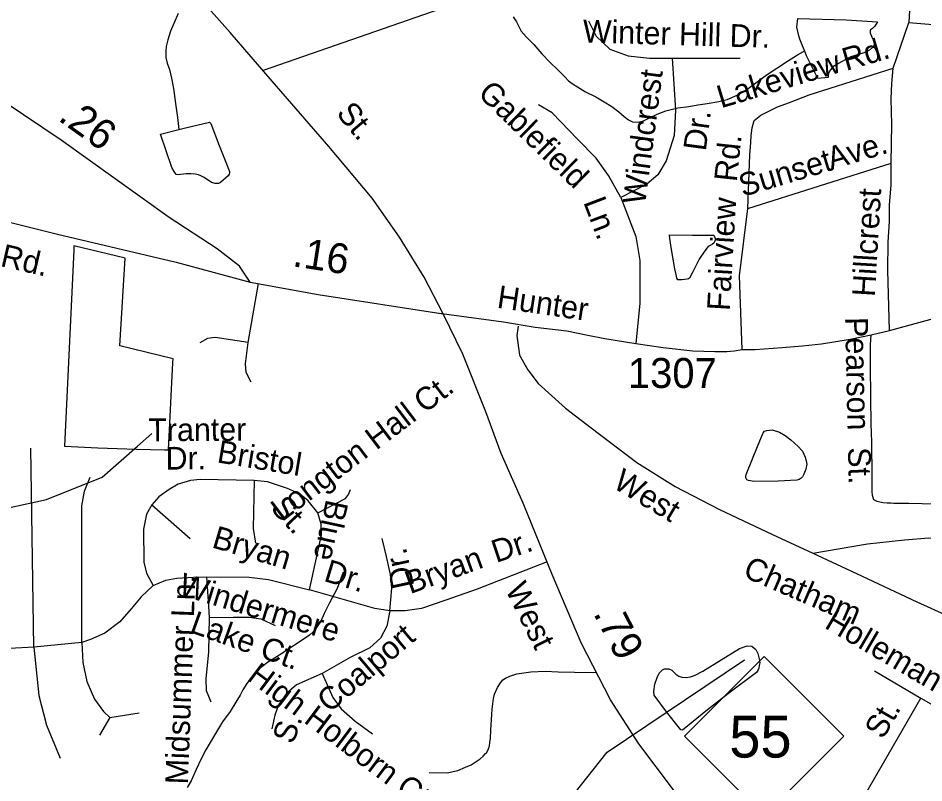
# Model space of a CAD drawing. Extents: x 2001466 to 2224147, y 644118 to 847247.
# Drawn here: x 2038995 to 2042780, y 720761 to 723956 of the extents above; entities that cross this region are included whole.
import ezdxf

# ---------------------------------------------------------------- set-up
doc = ezdxf.new("R2010")
doc.units = 0
for name, color, linetype in [('Exist Boundary Political City Limit New Hole', 7, 'Continuous'), ('Exist Hydrographic Creek Single Shore', 7, 'Continuous'), ('Exist Hydrographic Misc Water Feature', 7, 'Continuous'), ('Exist Road Non-System Type 51', 7, 'Continuous'), ('Exist Road Non-System Type 51 Label', 7, 'Continuous'), ('Exist Road Primary NC Attributed', 7, 'Continuous'), ('Exist Road Primary NC Label', 7, 'Continuous'), ('Exist Road Primary NC Service Mileage Hundredths English Label', 7, 'Continuous'), ('Exist Road Primary NC Shield CELL', 7, 'Continuous'), ('Exist Road Primary NC Shield Number Label', 7, 'Continuous'), ('Exist Road Secondary Mileage Hundredths English Label', 7, 'Continuous'), ('Exist Road Secondary Type 51 Attributed', 7, 'Continuous'), ('Exist Road Secondary Type 51 Label', 7, 'Continuous'), ('Exist Road Secondary Type 51 Number Label', 7, 'Continuous'), ('Map Preparation Boundary City Limit Buffer Line', 7, 'Continuous')]:
    doc.layers.add(name, color=color, linetype=linetype)

msp = doc.modelspace()

# ---------------------------------------------------------------- linework, layer by layer
at = {"layer": 'Exist Boundary Political City Limit New Hole'}
msp.add_lwpolyline([(2039227.4, 722986.4), (2039188.4, 722167.4), (2039328.1, 722161.6), (2039489.1, 722155.7), (2039606.4, 722152.9), (2039623.2, 722152.6), (2039641.4, 722517), (2039642.2, 722533.3), (2039420, 722587.4), (2039442.5, 722952.8), (2039228.2, 723004.2), (2039227.4, 722986.4)], dxfattribs=at)
at = {"layer": 'Exist Hydrographic Creek Single Shore'}
msp.add_lwpolyline([(2040636.7, 720167.1), (2040707, 720206.2), (2040765.1, 720306.8), (2041098.1, 720549.3), (2041240, 720615.3), (2041456.1, 720889.8), (2042030, 721275.1)], dxfattribs=at)
at = {"layer": 'Exist Hydrographic Misc Water Feature'}
msp.add_line((2039493.1, 722167.7), (2039554, 722221.3), dxfattribs=at)
for points in [[(2039663.5, 723975.3), (2039645.7, 723933.4), (2039631.7, 723901.3), (2039619.9, 723865.3), (2039613.9, 723837.3), (2039612.1, 723817.3), (2039612.1, 723791.3), (2039618, 723767.3), (2039628.1, 723741.3), (2039636.1, 723705.3), (2039644.3, 723661.4), (2039652.5, 723599.4), (2039660.5, 723541.4), (2039666.4, 723491.4)], [(2041063.4, 723962), (2041077.6, 723940), (2041097.7, 723902), (2041117.6, 723878), (2041149.5, 723846.1), (2041183.8, 723806.2), (2041217.8, 723770.2), (2041249.8, 723740.3), (2041279.8, 723710.4), (2041295.7, 723694.5), (2041314, 723680.4), (2041332, 723668.5), (2041365.9, 723648.6), (2041410, 723626.6), (2041444, 723606.7), (2041476.2, 723586.8), (2041506.1, 723564.8), (2041528.1, 723544.9), (2041546.1, 723530.9), (2041562.3, 723522.9), (2041586.3, 723520.9), (2041608, 723527), (2041636.1, 723541.1), (2041666.1, 723555.1), (2041702.2, 723569.2), (2041752, 723581.3), (2041797.9, 723587.4), (2041836.1, 723593.4), (2041874, 723599.5), (2041924, 723607.6), (2041958.1, 723615.6), (2041999.9, 723633.7), (2042039.9, 723657.8), (2042089.7, 723693.9), (2042125.8, 723719.9), (2042209.7, 723776.1), (2042251.5, 723802.1), (2042277.5, 723816.2), (2042281.4, 723820.2)], [(2042281.4, 723820.2), (2042273.4, 723840.2), (2042261.5, 723868.1), (2042257.4, 723882.1), (2042249.4, 723918.1), (2042253.1, 723954.2), (2042455.3, 723948.5), (2042587.2, 723940.8), (2042575.3, 723922.8), (2042565.4, 723912.7), (2042557.4, 723906.7), (2042555.4, 723902.7), (2042555.4, 723894.7), (2042561.3, 723880.7), (2042573.4, 723852.8), (2042571.4, 723840.8), (2042565.4, 723832.7), (2042553.5, 723822.7), (2042529.5, 723810.6), (2042489.6, 723798.6), (2042475.4, 723794.6), (2042463.5, 723788.6), (2042423.5, 723766.4), (2042399.5, 723752.4), (2042389.5, 723740.5), (2042385.6, 723734.4), (2042381.7, 723724.4), (2042379.7, 723716.4), (2042379.7, 723708.4), (2042337.6, 723704.3), (2042291.7, 723796.3), (2042281.4, 723820.2)], [(2039666.4, 723491.4), (2039694.5, 723497.5), (2039794.6, 723521.7), (2039800.5, 723515.7), (2039834.5, 723423.8), (2039862.6, 723353.8), (2039878.8, 723315.8), (2039878.8, 723309.8), (2039876.8, 723303.8), (2039872.9, 723297.8), (2039840.9, 723269.8), (2039832.9, 723265.8), (2039818.8, 723265.8), (2039802.8, 723269.8), (2039772.8, 723289.7), (2039758.9, 723297.6), (2039748.8, 723301.6), (2039734.9, 723303.6), (2039716.8, 723305.5), (2039696.7, 723305.5), (2039662.9, 723301.5), (2039654.9, 723303.4), (2039646.9, 723315.4), (2039636.9, 723331.4), (2039590.5, 723471.3), (2039666.4, 723491.4)], [(2041812.9, 723049.5), (2041902.9, 723049.6), (2041907, 723039.6), (2041908.9, 723031.6), (2041907, 723023.6), (2041903.1, 723015.6), (2041897.2, 723011.6), (2041887.1, 723005.6), (2041879.1, 723001.6), (2041865, 722983.6), (2041841.2, 722949.5), (2041823.1, 722913.5), (2041815.1, 722895.5), (2041801.4, 722869.4), (2041797.3, 722867.4), (2041791.4, 722865.4), (2041769.4, 722863.4), (2041751.4, 722863.4), (2041747.3, 722869.4), (2041745.2, 722885.4), (2041739.3, 722909.3), (2041725.1, 722989.3), (2041719, 723035.3), (2041716.9, 723051.3), (2041812.9, 723049.5)], [(2042170.7, 722022.3), (2042070.8, 722020.1), (2042046.9, 722024.1), (2042040.7, 722028), (2042036.8, 722036), (2042036.8, 722046), (2042040.7, 722056), (2042084.6, 722166.1), (2042108.4, 722224.1), (2042114.5, 722230.1), (2042124.4, 722234.1), (2042146.5, 722236.2), (2042176.4, 722226.3), (2042200.4, 722212.4), (2042224.4, 722194.4), (2042254.6, 722166.4), (2042272.6, 722146.5), (2042284.5, 722122.4), (2042288.6, 722106.5), (2042290.7, 722092.5), (2042286.8, 722072.5), (2042278.8, 722050.5), (2042272.6, 722040.5), (2042266.9, 722034.5), (2042258.9, 722028.5), (2042248.8, 722026.5), (2042170.7, 722022.3)], [(2038410.3, 721792.1), (2039113, 721944.9), (2039346.1, 722038.5), (2039493.1, 722167.7)], [(2040353.7, 721641), (2040327.9, 721572.9), (2040296.1, 721512.9), (2040274, 721468.9), (2040260.2, 721436.8), (2040248.1, 721418.8), (2040236.2, 721402.8), (2040228.2, 721392.8), (2040212.2, 721378.8), (2040190.3, 721362.7), (2040150.3, 721336.7), (2040124.5, 721320.6), (2040088.4, 721296.5), (2040036.5, 721264.4), (2040000.4, 721236.4), (2039978.5, 721212.4), (2039950.6, 721176.3), (2039934.6, 721150.3), (2039922.7, 721128.2), (2039904.9, 721098.3), (2039880.9, 721060.2), (2039848.9, 721016.1), (2039815.1, 720960.1), (2039779.2, 720900.1), (2039759.3, 720862), (2039739.2, 720818), (2039717.5, 720769.9), (2039701.5, 720741.9)], [(2041704.6, 721057.6), (2041652.5, 721127.5), (2041652.3, 721143.5), (2041656.4, 721173.5), (2041666.3, 721201.4), (2041674.3, 721219.5), (2041688.2, 721233.5), (2041696.2, 721237.5), (2041714.3, 721237.6), (2041726.4, 721231.6), (2041744.2, 721215.6), (2041756.3, 721207.6), (2041768.2, 721203.7), (2041786.2, 721201.7), (2041804.3, 721203.8), (2041822.3, 721209.8), (2041856.4, 721227.8), (2042009.9, 721322.1), (2042041.9, 721334.2), (2042062, 721332.2), (2042078, 721318.2), (2042086.2, 721302.3), (2042092.2, 721280.3), (2042094.2, 721262.3), (2042092.2, 721252.2), (2042090.1, 721240.3), (2042086.2, 721230.3), (2042080.3, 721222.3), (2042070.2, 721214.2), (2041976.3, 721144.1), (2041876.5, 721065.9), (2041770.9, 720981.7), (2041764.7, 720983.7), (2041704.6, 721057.6)]]:
    msp.add_lwpolyline(points, dxfattribs=at)
at = {"layer": 'Exist Road Non-System Type 51'}
for p, q in [((2042652.1, 723747.1), (2042717.6, 723937.6)), ((2042045.2, 723161), (2042643.1, 723350.3)), ((2040745, 722724.4), (2041024, 722687.1)), ((2042573.9, 721229.1), (2042768, 721115.5)), ((2042496.8, 720647), (2042768, 721115.5)), ((2042768, 721115.5), (2043033.7, 720960.5))]:
    msp.add_line(p, q, dxfattribs=at)
for points in [[(2042749.6, 724522.1), (2042717.6, 723937.6)], [(2041897.4, 724389.9), (2040018.3, 723736.9)], [(2041378.8, 723944.1), (2041410.4, 723881.1), (2041467.7, 723826.6), (2041545, 723797.9), (2041633.9, 723789.3), (2041728.4, 723789.3)], [(2042717.6, 723937.6), (2042800.5, 723930.3), (2042892.9, 723927.8), (2043000.3, 723922.8), (2043115.2, 723917.8), (2043200.2, 723912.8), (2043315.1, 723907.8), (2043502.4, 723905.3), (2043609.8, 723905.3), (2043689.7, 723902.8), (2043744.7, 723900.3), (2043772.1, 723895.3), (2043804.6, 723890.3), (2043839.6, 723890.3), (2043837.1, 722920)], [(2041728.4, 723789.3), (2041742.8, 723571.4), (2041737, 723465.3), (2041702.6, 723359.2), (2041668.3, 723301.8), (2041622.4, 723261.7), (2041513.5, 723207.2)], [(2041728.4, 723789.3), (2042012.1, 723789.3)], [(2042045.2, 723161), (2042052.7, 723384.3), (2042056.8, 723436.5), (2042058.2, 723465.4), (2042063.2, 723497.9), (2042070.7, 723527.9), (2042098.5, 723550.4), (2042113.1, 723557.9), (2042138.1, 723570.4), (2042168.1, 723585.4), (2042218.1, 723602.9), (2042300.5, 723635.4), (2042652.1, 723747.1)], [(2042643.1, 723350.3), (2042646.3, 723513.1), (2042644.3, 723619.1), (2042646.2, 723683.1), (2042652.1, 723747.1)], [(2041513.5, 723207.2), (2041461.9, 723299), (2041410.4, 723370.7), (2041333, 723450.9), (2041227, 723559.9), (2041169.6, 723594.3)], [(2042637, 722651.3), (2042629.3, 722903.2), (2042630.9, 723020.6), (2042637, 723106.1), (2042637, 723176.3), (2042643.1, 723258.7), (2042643.1, 723350.3)], [(2041513.5, 723207.2), (2041576.6, 723043.8), (2041593.7, 722943.4), (2041593.7, 722765.6), (2041576.6, 722596.5)], [(2042020.8, 722571.9), (2042010.2, 722879.3), (2042045.2, 723161)], [(2039956.6, 722601.3), (2039999, 722847.2)], [(2041024, 722687.1), (2041156.2, 722665.2), (2041288.1, 722649.5), (2041376, 722631.7), (2041447.6, 722617.4), (2041576.6, 722596.5), (2041691.2, 722580.1), (2041814.4, 722565.8), (2041906.1, 722562.9), (2041956.8, 722562.8), (2041987.3, 722565.8), (2042020.8, 722571.9), (2042075.7, 722571.9), (2042188, 722579.5), (2042272.8, 722586.5), (2042352.5, 722595.4), (2042472.3, 722614.6), (2042560.7, 722633), (2042637, 722651.3), (2042881.6, 722718.4)], [(2039956.6, 722601.3), (2039818.3, 722621.2), (2039785.6, 722618.4), (2039754.2, 722599.8)], [(2042963.7, 721923.8), (2042922, 721924.3), (2042886.7, 721923.8), (2042773.9, 721927.7), (2042717.2, 721928.7), (2042683.3, 721928.2), (2042655.4, 721928.8), (2042641.8, 721929.3), (2042626.3, 721929.8), (2042608.4, 721931.5), (2042585.2, 721936.6), (2042571.1, 721943.6), (2042565.8, 721962), (2042563.6, 721978), (2042564.9, 722000.7), (2042564.9, 722044.9), (2042562.4, 722185.1), (2042560.4, 722263.2), (2042558.1, 722367), (2042557.2, 722509.8), (2042557.9, 722591), (2042560.7, 722633)], [(2039969.4, 722435.8), (2039948.1, 722475.7), (2039945.2, 722511.4), (2039956.6, 722601.3)], [(2039060.2, 721328.2), (2039047.8, 722160.3)], [(2039261.5, 721347.2), (2039261.5, 721919.4), (2039272.8, 721979.6), (2039295.3, 722037.9)], [(2039980.9, 722024.8), (2039755.2, 722028.5), (2039715.7, 722024.8), (2039663, 722009.7), (2039625.6, 721987.1), (2039582.4, 721957), (2039554.1, 721923.1)], [(2039980.9, 722024.8), (2039977.1, 721823.4), (2039986.6, 721763.1)], [(2040248, 721889.2), (2040206.6, 721940.1), (2040170.9, 721968.3), (2040120.1, 721990.9), (2040037.3, 722019.1), (2039980.9, 722024.8)], [(2040248, 721889.2), (2040362.7, 721949.5), (2040375.9, 721966.4), (2040383.4, 721987.1)], [(2039554.1, 721923.1), (2039531.6, 721883.6), (2039518.4, 721821.5), (2039520.3, 721684.1), (2039531.6, 721637), (2039559.8, 721586.2)], [(2039554.1, 721923.1), (2039714, 721782)], [(2040212.3, 721567.4), (2040263, 721797), (2040261.2, 721842.2), (2040248, 721889.2)], [(2040548.9, 721480.8), (2040556.4, 721574.9), (2040550.8, 721631.4), (2040533.9, 721706.7), (2040516.9, 721782)], [(2042316.3, 721721), (2042545.3, 721760.3), (2042699.1, 721777.3), (2042801.7, 721785), (2042965.1, 721782.7)], [(2041205.3, 721685.4), (2040913.8, 721571.2), (2040782.1, 721524.1), (2040680.6, 721490.2), (2040612.9, 721480.8), (2040548.9, 721480.8)], [(2039559.8, 721586.2), (2039612.5, 721608.8), (2039657.6, 721616.3), (2039727.2, 721620.1), (2039781.7, 721622)], [(2039781.7, 721622), (2039960.4, 721620.1), (2040041.3, 721610.7), (2040212.3, 721567.4)], [(2039781.7, 721622), (2039790.8, 721499.5), (2039792.6, 721452.4)], [(2039559.8, 721586.2), (2039509, 721539.2), (2039467.6, 721488.4), (2039419.5, 721433.8), (2039357.4, 721386.7), (2039297.2, 721360.4), (2039261.5, 721347.2)], [(2040548.9, 721480.8), (2040485, 721490.2), (2040212.3, 721567.4)], [(2040548.9, 721480.8), (2040536.1, 721416), (2040509.1, 721366.3), (2040465.2, 721325.1), (2040382.9, 721285.4), (2040265.1, 721218.7)], [(2039792.6, 721452.4), (2039790.8, 721309.4), (2039779.5, 721196.5), (2039781.4, 721147.5), (2039800.2, 721100.5)], [(2039792.6, 721452.4), (2039894.2, 721454.3), (2039960, 721454.3), (2040008.9, 721446.8), (2040069.1, 721418.5)], [(2039060.2, 721328.2), (2038959.4, 721322.6), (2038889.8, 721307.5), (2038812.7, 721271.7), (2038716.8, 721213.4)], [(2039261.5, 721347.2), (2039060.2, 721328.2)], [(2039060.2, 721328.2), (2039081.9, 721126.4), (2039113.8, 721002.2), (2039170.3, 720864.8)], [(2039261.5, 721347.2), (2039265.3, 721264.2), (2039282.2, 721185.2), (2039314.2, 721111.8), (2039351.8, 721059.1), (2039378.1, 721034.6)], [(2040265.1, 721218.7), (2040158.7, 721170.4), (2040116.2, 721134.9), (2040083.6, 721088.1), (2040068, 721044.1), (2040055.2, 720987.3)], [(2040265.1, 721218.7), (2040309.5, 721118.3), (2040345, 721071.4), (2040403.2, 721018.9), (2040475.5, 720966.4)], [(2040712.7, 720805.1), (2040788.5, 720803.3), (2040832.7, 720813.2), (2040864.8, 720827.4), (2040888.8, 720837.3), (2040917.6, 720855.7), (2040926.5, 720862.3), (2040938.7, 720873.5), (2040948.7, 720883.5), (2040952.6, 720887.4), (2040958.7, 720899.5), (2040962.7, 720909.4), (2040964.8, 720915), (2040966.5, 720931.5), (2040968.7, 720947.5), (2040970.6, 720983.4), (2040974.5, 721047.4), (2040976.3, 721069.5), (2040978.6, 721092.1), (2040981.9, 721113.8), (2040986.2, 721131.5), (2040998.2, 721159.5), (2041010.2, 721179.4), (2041020.4, 721191.4), (2041032.2, 721199.4), (2041050.2, 721207.4), (2041062, 721211.6), (2041078.9, 721216.4), (2041108.1, 721221.6), (2041138.1, 721225.6), (2041198, 721227.8), (2041252.1, 721225.7), (2041320.1, 721223.9), (2041411.8, 721222.5)], [(2039378.1, 721034.6), (2039500.4, 721053.4)], [(2039378.1, 721034.6), (2039334.8, 720961.2)]]:
    msp.add_lwpolyline(points, dxfattribs=at)
at = {"layer": 'Exist Road Primary NC Attributed'}
for points in [[(2040771.7, 722720.5), (2040692.3, 722873.8), (2040588.2, 723041.4), (2040474.1, 723203.5), (2040292.7, 723419.8), (2040056.6, 723692.8), (2039880.7, 723895.6), (2039599.1, 724213.3), (2039360.2, 724487.1), (2039088.9, 724800), (2038881.9, 725041.1), (2038618.7, 725340.4), (2038474.9, 725506.7)], [(2043288.4, 719620.1), (2043107, 719692.8), (2042945.8, 719771), (2042784.7, 719852.4), (2042620.4, 719943.4), (2042459.2, 720056), (2042307.7, 720163.8), (2042117.4, 720314.6), (2042010.5, 720423.2), (2041887.7, 720549.3), (2041733.7, 720732.9), (2041588.9, 720924.5), (2041470.9, 721108.1), (2041348, 721346), (2041227.2, 721631.7), (2041105.9, 721929.5), (2041013.8, 722137), (2040950, 722311), (2040853.5, 722552.9), (2040771.7, 722720.5)]]:
    msp.add_lwpolyline(points, dxfattribs=at)
at = {"layer": 'Exist Road Primary NC Shield CELL'}
msp.add_lwpolyline([(2041780, 720956.9), (2042113, 721289.9), (2042446, 720956.9), (2042113, 720623.9)], close=True, dxfattribs=at)
at = {"layer": 'Exist Road Secondary Type 51 Attributed'}
for points in [[(2039964.2, 722853.7), (2039920.7, 722919.9), (2039826.6, 722991.8), (2039626.4, 723122.7), (2039174.9, 723445.7), (2038858.8, 723658), (2038756.4, 723734.2), (2038715.4, 723782.2)], [(2033023.1, 723131.5), (2033197.8, 723160.2), (2033614.3, 723214.5), (2034290.7, 723320.4), (2034616.8, 723351.2), (2034843.6, 723353.4), (2035796.9, 723310.3), (2038231.5, 723235.3), (2038518.1, 723200.4), (2038790.1, 723144.9), (2039159.3, 723053.3), (2039654.7, 722936.7), (2039964.2, 722853.7)], [(2039964.2, 722853.7), (2040249, 722801), (2040771.7, 722720.5)], [(2041084.6, 722668.7), (2041078.9, 722630.8), (2041090.2, 722547.9), (2041124.8, 722486.7), (2041168.7, 722430.3), (2041282.9, 722327.3), (2041389.9, 722244.4), (2041581, 722100.2), (2041740.3, 721999.6), (2041926.2, 721903), (2042148.2, 721798.3), (2042333.7, 721713), (2042498.6, 721635.7), (2042750.4, 721517.3), (2043043.3, 721385.3), (2043346.2, 721248.4), (2043689, 721084.2), (2043899.4, 720987.5), (2044042.2, 720920.7)]]:
    msp.add_lwpolyline(points, dxfattribs=at)
at = {"layer": 'Map Preparation Boundary City Limit Buffer Line'}
msp.add_lwpolyline([(2039227.4, 722986.4), (2039188.4, 722167.4), (2039328.1, 722161.6), (2039489.1, 722155.7), (2039606.4, 722152.9), (2039623.2, 722152.6), (2039641.4, 722517), (2039642.2, 722533.3), (2039420, 722587.4), (2039442.5, 722952.8), (2039228.2, 723004.2), (2039227.4, 722986.4)], dxfattribs=at)

# ---------------------------------------------------------------- texts
at = {"layer": 'Exist Road Non-System Type 51 Label'}
for s, rotation, p in [('Winter Hill Dr.', 358.3017, (2041353.6, 723854.8)), ('Rd.', 16.3931, (2042455.3, 723735.1)), ('Lakeview', 16.8338, (2041932.5, 723578.8)), ('Windcrest', 82.4086, (2041615, 723174.2)), ('Gablefield ', 315.7837, (2040911.8, 723636.4)), ('Dr.', 82.4086, (2041868.7, 723398)), ('Rd.', 83.8567, (2041997.9, 723269.7)), ('Ave.', 16.6014, (2042392.7, 723321.7)), ('Sunset', 16.6014, (2042023.6, 723208.9)), ('Ln.', 290.8897, (2041356.1, 723187.6)), ('Fairview', 86.6343, (2041968.6, 722731.8)), ('Hillcrest', 86.6087, (2042575.4, 722790.4)), ('Hunter', 351.6554, (2040993, 722746.7)), ('Pearson  St.', 271.2578, (2042451.1, 722706.2)), ('Longton Hall Ct.', 37.1583, (2040097.7, 721850.2)), ('Tranter', 0.3135, (2039539.2, 722188.6)), ('Bristol', 350.5505, (2039822.6, 722100.8)), ('Dr.', 0.3135, (2039611.3, 722070)), ('St.', 312.8663, (2040045.3, 721907.3)), ('Blue', 257.8016, (2040282.6, 721949.7)), ('Bryan', 343.4363, (2039800.3, 721746)), ('Dr.', 18.4421, (2040992.6, 721679.7)), ('Dr.', 102.1607, (2040650.9, 721583.7)), ('Bryan', 19.9115, (2040633.2, 721549.5)), ('Dr.', 343.1068, (2040268.1, 721605.8)), ('Windermere', 343.1064, (2039660.3, 721549.4)), ('Midsummer Ln.', 87.9558, (2039704.6, 720753.9)), ('Lake Ct.', 340.2582, (2039707.6, 721392.4)), ('Holleman', 329.6686, (2042360.5, 721411)), ('Coalport', 40.2517, (2040295.4, 721050.9)), ('High Holborn Ct.', 323.1186, (2039947.3, 721194.5)), (' St.', 59.9368, (2042591.8, 720909.3)), ('S.', 69.8714, (2040143.8, 720919.3))]:
    msp.add_text(s, height=95, rotation=rotation, dxfattribs=at).set_placement(p)
at = {"layer": 'Exist Road Primary NC Label'}
for s, rotation, p in [(' St.', 309.753, (2040298.7, 723583.9)), ('West', 296.3875, (2041029, 721570.2))]:
    msp.add_text(s, height=95, rotation=rotation, dxfattribs=at).set_placement(p)
at = {"layer": 'Exist Road Primary NC Service Mileage Hundredths English Label'}
msp.add_text('.79', height=125, rotation=297.3129, dxfattribs=at).set_placement((2041397.2, 721469.8))
at = {"layer": 'Exist Road Primary NC Shield Number Label'}
msp.add_text('55', height=175, dxfattribs=at).set_placement((2041967.2, 720867.1))
at = {"layer": 'Exist Road Secondary Mileage Hundredths English Label'}
for s, rotation, p in [('.26', 324.4168, (2039157.2, 723531.9)), ('.16', 351.2503, (2040138, 722920))]:
    msp.add_text(s, height=125, rotation=rotation, dxfattribs=at).set_placement(p)
at = {"layer": 'Exist Road Secondary Type 51 Label'}
for s, rotation, p in [('Rd.', 346.9998, (2038916.7, 722920.9)), ('West', 328.9538, (2041475.5, 721997.3)), ('Chatham', 336.5854, (2042019.4, 721624.4))]:
    msp.add_text(s, height=95, rotation=rotation, dxfattribs=at).set_placement(p)
at = {"layer": 'Exist Road Secondary Type 51 Number Label'}
msp.add_text('1307', height=125, dxfattribs=at).set_placement((2041543.2, 722411.2))

doc.saveas('drawing.dxf')
